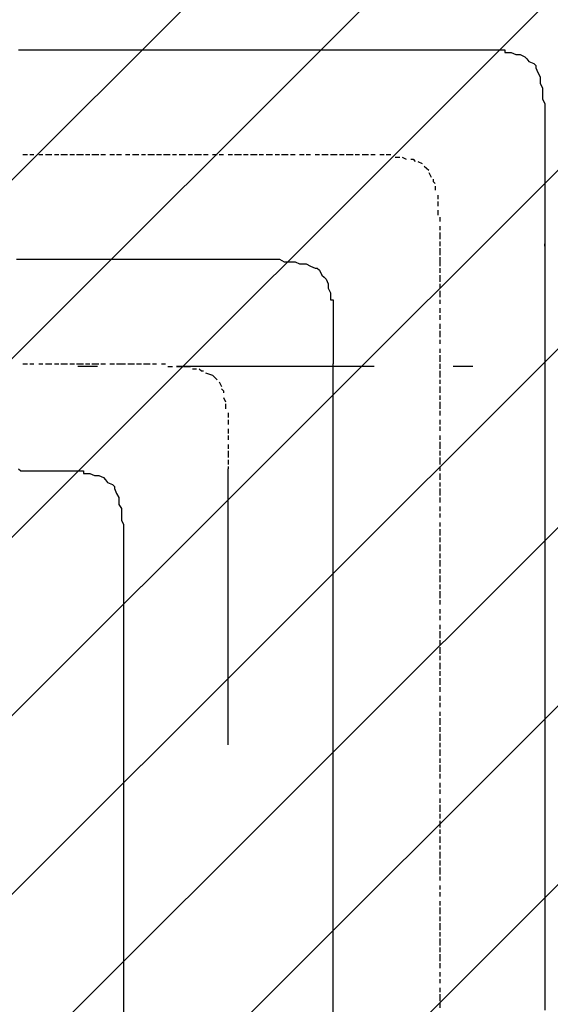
# Model space of a CAD drawing. Extents: x 997 to 109698, y 921 to 94021.
# Tile 478 of 656: x 31814 to 32821, y 42018 to 43889. Entities that reach past the tile are written whole.
import ezdxf

# ---------------------------------------------------------------- set-up
doc = ezdxf.new("R2010")
doc.units = 0
doc.header["$MEASUREMENT"] = 0
doc.layers.add('12', color=7, linetype='CONTINUOUS')
doc.layers.add('28', color=7, linetype='CONTINUOUS')

msp = doc.modelspace()

# ---------------------------------------------------------------- linework, layer by layer
at = {"layer": '12', "color": 5}
for p, q in [((31811.630503, 43831.563401), (31819.630503, 43831.563401)), ((31819.630503, 43831.563401), (31828.630503, 43831.563401)), ((31828.630503, 43831.563401), (31840.630503, 43831.563401)), ((31840.630503, 43831.563401), (31849.630503, 43831.563401)), ((31849.630503, 43831.563401), (31862.630503, 43831.563401)), ((31862.630503, 43831.563401), (31870.630503, 43831.563401)), ((31870.630503, 43831.563401), (31879.630503, 43831.563401)), ((31879.630503, 43831.563401), (31891.630503, 43831.563401)), ((31891.630503, 43831.563401), (31900.630503, 43831.563401)), ((31900.630503, 43831.563401), (31908.630503, 43831.563401)), ((31908.630503, 43831.563401), (31921.630503, 43831.563401)), ((31921.630503, 43831.563401), (31929.630503, 43831.563401)), ((31929.630503, 43831.563401), (31938.630503, 43831.563401)), ((31938.630503, 43831.563401), (31950.630503, 43831.563401)), ((31950.630503, 43831.563401), (31959.630503, 43831.563401)), ((31959.630503, 43831.563401), (31972.630503, 43831.563401)), ((31972.630503, 43831.563401), (31980.630503, 43831.563401)), ((31980.630503, 43831.563401), (31989.630503, 43831.563401)), ((31989.630503, 43831.563401), (32001.630503, 43831.563401)), ((32001.630503, 43831.563401), (32010.630503, 43831.563401)), ((32010.630503, 43831.563401), (32018.630503, 43831.563401)), ((32018.630503, 43831.563401), (32031.630503, 43831.563401)), ((32031.630503, 43831.563401), (32039.630503, 43831.563401)), ((32039.630503, 43831.563401), (32048.630503, 43831.563401)), ((32048.630503, 43831.563401), (32061.630503, 43831.563401)), ((32061.630503, 43831.563401), (32069.630503, 43831.563401)), ((32069.630503, 43831.563401), (32082.630503, 43831.563401)), ((32082.630503, 43831.563401), (32090.630503, 43831.563401)), ((32090.630503, 43831.563401), (32099.630503, 43831.563401)), ((32099.630503, 43831.563401), (32111.630503, 43831.563401)), ((32111.630503, 43831.563401), (32120.630503, 43831.563401)), ((32120.630503, 43831.563401), (32128.630503, 43831.563401)), ((32128.630503, 43831.563401), (32141.630503, 43831.563401)), ((32141.630503, 43831.563401), (32149.630503, 43831.563401)), ((32149.630503, 43831.563401), (32158.630503, 43831.563401)), ((32158.630503, 43831.563401), (32171.630503, 43831.563401)), ((32171.630503, 43831.563401), (32179.630503, 43831.563401)), ((32179.630503, 43831.563401), (32192.630503, 43831.563401)), ((32192.630503, 43831.563401), (32200.630503, 43831.563401)), ((32200.630503, 43831.563401), (32209.630503, 43831.563401)), ((32209.630503, 43831.563401), (32221.630503, 43831.563401)), ((32221.630503, 43831.563401), (32230.630503, 43831.563401)), ((32230.630503, 43831.563401), (32238.630503, 43831.563401)), ((32238.630503, 43831.563401), (32251.630503, 43831.563401)), ((32251.630503, 43831.563401), (32260.630503, 43831.563401)), ((32260.630503, 43831.563401), (32268.630503, 43831.563401)), ((32268.630503, 43831.563401), (32281.630503, 43831.563401)), ((32281.630503, 43831.563401), (32289.630503, 43831.563401)), ((32289.630503, 43831.563401), (32302.630503, 43831.563401)), ((32302.630503, 43831.563401), (32310.630503, 43831.563401)), ((32310.630503, 43831.563401), (32319.630503, 43831.563401)), ((32319.630503, 43831.563401), (32331.630503, 43831.563401)), ((32331.630503, 43831.563401), (32340.630503, 43831.563401)), ((32340.630503, 43831.563401), (32348.630503, 43831.563401)), ((32348.630503, 43831.563401), (32361.630503, 43831.563401)), ((32361.630503, 43831.563401), (32370.630503, 43831.563401)), ((32370.630503, 43831.563401), (32378.630503, 43831.563401)), ((32378.630503, 43831.563401), (32391.630503, 43831.563401)), ((32391.630503, 43831.563401), (32399.630503, 43831.563401)), ((32399.630503, 43831.563401), (32408.630503, 43831.563401)), ((32408.630503, 43831.563401), (32420.630503, 43831.563401)), ((32420.630503, 43831.563401), (32429.630503, 43831.563401)), ((32429.630503, 43831.563401), (32442.630503, 43831.563401)), ((32442.630503, 43831.563401), (32450.630503, 43831.563401)), ((32450.630503, 43831.563401), (32458.630503, 43831.563401)), ((32458.630503, 43831.563401), (32471.630503, 43831.563401)), ((32471.630503, 43831.563401), (32480.630503, 43831.563401)), ((32480.630503, 43831.563401), (32488.630503, 43831.563401)), ((32488.630503, 43831.563401), (32501.630503, 43831.563401)), ((32501.630503, 43831.563401), (32509.630503, 43831.563401)), ((32509.630503, 43831.563401), (32518.630503, 43831.563401)), ((32518.630503, 43831.563401), (32530.630503, 43831.563401)), ((32530.630503, 43831.563401), (32539.630503, 43831.563401)), ((32539.630503, 43831.563401), (32552.630503, 43831.563401)), ((32552.630503, 43831.563401), (32560.630503, 43831.563401)), ((32560.630503, 43831.563401), (32569.630503, 43831.563401)), ((32569.630503, 43831.563401), (32581.630503, 43831.563401)), ((32581.630503, 43831.563401), (32590.630503, 43831.563401)), ((32590.630503, 43831.563401), (32598.630503, 43831.563401)), ((32598.630503, 43831.563401), (32611.630503, 43831.563401)), ((32611.630503, 43831.563401), (32615.630503, 43831.563401)), ((32615.630503, 43831.563401), (32624.630503, 43831.563401)), ((32624.630503, 43831.563401), (32636.630503, 43831.563401)), ((32636.630503, 43831.563401), (32645.630503, 43831.563401)), ((32645.630503, 43831.563401), (32653.630503, 43831.563401)), ((32653.630503, 43831.563401), (32666.630503, 43831.563401)), ((32666.630503, 43831.563401), (32674.630503, 43831.563401)), ((32674.630503, 43831.563401), (32683.630503, 43831.563401)), ((32683.630503, 43831.563401), (32696.630503, 43831.563401)), ((32696.630503, 43831.563401), (32704.630503, 43831.563401)), ((32704.630503, 43831.563401), (32717.630503, 43831.563401)), ((32717.630503, 43831.563401), (32725.630503, 43831.563401)), ((32734.630503, 43826.563401), (32746.630503, 43826.563401)), ((32746.630503, 43826.563401), (32755.630503, 43822.563401)), ((32755.630503, 43822.563401), (32763.630503, 43822.563401)), ((32763.630503, 43822.563401), (32772.630503, 43818.563401)), ((32780.630503, 43809.563401), (32789.630503, 43805.563401)), ((32793.630503, 43797.563401), (32797.630503, 43788.563401)), ((32801.630503, 43776.563401), (32801.630503, 43767.563401)), ((32801.630503, 43767.563401), (32806.630503, 43759.563401)), ((32806.630503, 43759.563401), (32806.630503, 43746.563401)), ((32806.630503, 43746.563401), (32806.630503, 43737.563401)), ((32806.630503, 43737.563401), (32810.630503, 43729.563401)), ((32810.630503, 43729.563401), (32810.630503, 43716.563401)), ((32810.630503, 43716.563401), (32810.630503, 43708.563401)), ((32810.630503, 43708.563401), (32810.630503, 43699.563401)), ((32810.630503, 43699.563401), (32810.630503, 43687.563401)), ((32810.630503, 43687.563401), (32810.630503, 43678.563401)), ((32810.630503, 43678.563401), (32810.630503, 43670.563401)), ((32810.630503, 43670.563401), (32810.630503, 43657.563401)), ((32810.630503, 43657.563401), (32810.630503, 43649.563401)), ((32810.630503, 43649.563401), (32810.630503, 43636.563401)), ((32810.630503, 43636.563401), (32810.630503, 43632.563401)), ((32810.630503, 43632.563401), (32810.630503, 43623.563401)), ((32810.630503, 43623.563401), (32810.630503, 43615.563401)), ((32810.630503, 43615.563401), (32810.630503, 43602.563401)), ((32810.630503, 43602.563401), (32810.630503, 43594.563401)), ((32810.630503, 43594.563401), (32810.630503, 43585.563401)), ((32810.630503, 43585.563401), (32810.630503, 43572.563401)), ((32810.630503, 43572.563401), (32810.630503, 43564.563401)), ((32810.630503, 43564.563401), (32810.630503, 43555.563401)), ((32810.630503, 43555.563401), (32810.630503, 43543.563401)), ((32810.630503, 43543.563401), (32810.630503, 43534.563401)), ((32810.630503, 43534.563401), (32810.630503, 43526.563401)), ((32810.630503, 43526.563401), (32810.630503, 43513.563401)), ((32810.630503, 43513.563401), (32810.630503, 43505.563401)), ((32810.630503, 43505.563401), (32810.630503, 43496.563401)), ((32810.630503, 43496.563401), (32810.630503, 43484.563401)), ((32810.630503, 43484.563401), (32810.630503, 43475.563401)), ((32810.630503, 43475.563401), (32810.630503, 43462.563401)), ((32810.630503, 43458.563401), (32810.630503, 43445.563401)), ((31807.630503, 43433.563401), (31815.630503, 43433.563401)), ((31815.630503, 43433.563401), (31823.630503, 43433.563401)), ((31823.630503, 43433.563401), (31836.630503, 43433.563401)), ((31836.630503, 43433.563401), (31845.630503, 43433.563401)), ((31845.630503, 43433.563401), (31853.630503, 43433.563401)), ((31853.630503, 43433.563401), (31866.630503, 43433.563401)), ((31866.630503, 43433.563401), (31874.630503, 43433.563401)), ((31874.630503, 43433.563401), (31883.630503, 43433.563401)), ((31883.630503, 43433.563401), (31895.630503, 43433.563401)), ((31895.630503, 43433.563401), (31904.630503, 43433.563401)), ((31904.630503, 43433.563401), (31917.630503, 43433.563401)), ((31917.630503, 43433.563401), (31925.630503, 43433.563401)), ((31925.630503, 43433.563401), (31934.630503, 43433.563401)), ((31934.630503, 43433.563401), (31946.630503, 43433.563401)), ((31946.630503, 43433.563401), (31955.630503, 43433.563401)), ((31955.630503, 43433.563401), (31963.630503, 43433.563401)), ((31963.630503, 43433.563401), (31976.630503, 43433.563401)), ((31976.630503, 43433.563401), (31984.630503, 43433.563401)), ((31984.630503, 43433.563401), (31993.630503, 43433.563401)), ((31993.630503, 43433.563401), (32006.630503, 43433.563401)), ((32006.630503, 43433.563401), (32014.630503, 43433.563401)), ((32014.630503, 43433.563401), (32027.630503, 43433.563401)), ((32027.630503, 43433.563401), (32035.630503, 43433.563401)), ((32035.630503, 43433.563401), (32044.630503, 43433.563401)), ((32044.630503, 43433.563401), (32056.630503, 43433.563401)), ((32056.630503, 43433.563401), (32065.630503, 43433.563401)), ((32065.630503, 43433.563401), (32073.630503, 43433.563401)), ((32073.630503, 43433.563401), (32086.630503, 43433.563401)), ((32086.630503, 43433.563401), (32094.630503, 43433.563401)), ((32094.630503, 43433.563401), (32103.630503, 43433.563401)), ((32103.630503, 43433.563401), (32116.630503, 43433.563401)), ((32116.630503, 43433.563401), (32124.630503, 43433.563401)), ((32124.630503, 43433.563401), (32137.630503, 43433.563401)), ((32137.630503, 43433.563401), (32145.630503, 43433.563401)), ((32145.630503, 43433.563401), (32154.630503, 43433.563401)), ((32154.630503, 43433.563401), (32166.630503, 43433.563401)), ((32166.630503, 43433.563401), (32175.630503, 43433.563401)), ((32175.630503, 43433.563401), (32183.630503, 43433.563401)), ((32183.630503, 43433.563401), (32196.630503, 43433.563401)), ((32196.630503, 43433.563401), (32204.630503, 43433.563401)), ((32204.630503, 43433.563401), (32209.630503, 43433.563401)), ((32209.630503, 43433.563401), (32213.630503, 43433.563401)), ((32213.630503, 43433.563401), (32226.630503, 43433.563401)), ((32226.630503, 43433.563401), (32234.630503, 43433.563401)), ((32234.630503, 43433.563401), (32247.630503, 43433.563401)), ((32247.630503, 43433.563401), (32255.630503, 43433.563401)), ((32255.630503, 43433.563401), (32264.630503, 43433.563401)), ((32264.630503, 43433.563401), (32276.630503, 43433.563401)), ((32276.630503, 43433.563401), (32285.630503, 43433.563401)), ((32285.630503, 43433.563401), (32293.630503, 43433.563401)), ((32293.630503, 43433.563401), (32306.630503, 43433.563401)), ((32306.630503, 43433.563401), (32315.630503, 43428.563401)), ((32810.630503, 43445.563401), (32810.630503, 43437.563401)), ((32810.630503, 43437.563401), (32810.630503, 43428.563401)), ((32315.630503, 43428.563401), (32323.630503, 43428.563401)), ((32323.630503, 43428.563401), (32336.630503, 43428.563401)), ((32336.630503, 43428.563401), (32344.630503, 43424.563401)), ((32344.630503, 43424.563401), (32353.630503, 43424.563401)), ((32365.630503, 43420.563401), (32374.630503, 43416.563401)), ((32810.630503, 43428.563401), (32810.630503, 43416.563401)), ((32810.630503, 43416.563401), (32810.630503, 43407.563401)), ((32382.630503, 43412.563401), (32387.630503, 43403.563401)), ((32395.630503, 43395.563401), (32399.630503, 43386.563401)), ((32810.630503, 43407.563401), (32810.630503, 43399.563401)), ((32810.630503, 43399.563401), (32810.630503, 43386.563401)), ((32399.630503, 43386.563401), (32399.630503, 43378.563401)), ((32399.630503, 43378.563401), (32403.630503, 43369.563401)), ((32810.630503, 43386.563401), (32810.630503, 43378.563401)), ((32810.630503, 43378.563401), (32810.630503, 43369.563401)), ((32403.630503, 43369.563401), (32403.630503, 43356.563401)), ((32810.630503, 43369.563401), (32810.630503, 43356.563401)), ((32408.630503, 43348.563401), (32408.630503, 43340.563401)), ((32408.630503, 43340.563401), (32408.630503, 43327.563401)), ((32810.630503, 43356.563401), (32810.630503, 43348.563401)), ((32810.630503, 43348.563401), (32810.630503, 43335.563401)), ((32408.630503, 43327.563401), (32408.630503, 43318.563401)), ((32810.630503, 43335.563401), (32810.630503, 43327.563401)), ((32810.630503, 43327.563401), (32810.630503, 43318.563401)), ((32408.630503, 43318.563401), (32408.630503, 43306.563401)), ((32408.630503, 43306.563401), (32408.630503, 43297.563401)), ((32810.630503, 43318.563401), (32810.630503, 43306.563401)), ((32810.630503, 43306.563401), (32810.630503, 43297.563401)), ((32408.630503, 43297.563401), (32408.630503, 43289.563401)), ((32408.630503, 43289.563401), (32408.630503, 43276.563401)), ((32810.630503, 43297.563401), (32810.630503, 43289.563401)), ((32810.630503, 43289.563401), (32810.630503, 43276.563401)), ((32408.630503, 43276.563401), (32408.630503, 43268.563401)), ((32408.630503, 43268.563401), (32408.630503, 43259.563401)), ((32810.630503, 43276.563401), (32810.630503, 43268.563401)), ((32810.630503, 43268.563401), (32810.630503, 43259.563401)), ((32408.630503, 43259.563401), (32408.630503, 43246.563401)), ((32408.630503, 43246.563401), (32408.630503, 43238.563401)), ((32810.630503, 43259.563401), (32810.630503, 43246.563401)), ((32810.630503, 43246.563401), (32810.630503, 43238.563401)), ((32408.630503, 43238.563401), (32408.630503, 43234.563401)), ((32408.630503, 42459.563401), (32408.630503, 43234.563401)), ((32810.630503, 43238.563401), (32810.630503, 43225.563401)), ((32810.630503, 43225.563401), (32810.630503, 43217.563401)), ((32810.630503, 43217.563401), (32810.630503, 43208.563401)), ((32810.630503, 43208.563401), (32810.630503, 43196.563401)), ((32810.630503, 43196.563401), (32810.630503, 43187.563401)), ((32810.630503, 43187.563401), (32810.630503, 43179.563401)), ((32810.630503, 43179.563401), (32810.630503, 43166.563401)), ((32810.630503, 43166.563401), (32810.630503, 43158.563401)), ((32810.630503, 43158.563401), (32810.630503, 43149.563401)), ((32810.630503, 43149.563401), (32810.630503, 43136.563401)), ((32810.630503, 43136.563401), (32810.630503, 43128.563401)), ((32810.630503, 43128.563401), (32810.630503, 43119.563401)), ((32810.630503, 43119.563401), (32810.630503, 43107.563401)), ((32810.630503, 43107.563401), (32810.630503, 43098.563401)), ((32810.630503, 43098.563401), (32810.630503, 43086.563401)), ((32810.630503, 43086.563401), (32810.630503, 43077.563401)), ((32810.630503, 43077.563401), (32810.630503, 43069.563401)), ((32810.630503, 43069.563401), (32810.630503, 43056.563401)), ((32810.630503, 43056.563401), (32810.630503, 43047.563401)), ((32810.630503, 43047.563401), (32810.630503, 43039.563401)), ((31811.630503, 43035.563401), (31815.630503, 43031.563401)), ((31815.630503, 43031.563401), (31823.630503, 43031.563401)), ((31823.630503, 43031.563401), (31836.630503, 43031.563401)), ((31836.630503, 43031.563401), (31845.630503, 43031.563401)), ((31845.630503, 43031.563401), (31853.630503, 43031.563401)), ((31853.630503, 43031.563401), (31866.630503, 43031.563401)), ((31866.630503, 43031.563401), (31874.630503, 43031.563401)), ((31874.630503, 43031.563401), (31883.630503, 43031.563401)), ((31883.630503, 43031.563401), (31895.630503, 43031.563401)), ((31895.630503, 43031.563401), (31904.630503, 43031.563401)), ((31904.630503, 43031.563401), (31917.630503, 43031.563401)), ((31917.630503, 43031.563401), (31925.630503, 43031.563401)), ((31934.630503, 43026.563401), (31946.630503, 43026.563401)), ((31946.630503, 43026.563401), (31955.630503, 43022.563401)), ((31955.630503, 43022.563401), (31963.630503, 43022.563401)), ((31963.630503, 43022.563401), (31972.630503, 43018.563401)), ((32810.630503, 43039.563401), (32810.630503, 43026.563401)), ((32810.630503, 43026.563401), (32810.630503, 43018.563401)), ((31980.630503, 43009.563401), (31989.630503, 43005.563401)), ((32810.630503, 43018.563401), (32810.630503, 43009.563401)), ((32810.630503, 43009.563401), (32810.630503, 42997.563401)), ((31993.630503, 42997.563401), (31997.630503, 42988.563401)), ((32810.630503, 42997.563401), (32810.630503, 42988.563401)), ((32810.630503, 42988.563401), (32810.630503, 42975.563401)), ((32001.630503, 42975.563401), (32001.630503, 42967.563401)), ((32001.630503, 42967.563401), (32006.630503, 42959.563401)), ((32810.630503, 42975.563401), (32810.630503, 42967.563401)), ((32810.630503, 42967.563401), (32810.630503, 42959.563401)), ((32006.630503, 42959.563401), (32006.630503, 42946.563401)), ((32006.630503, 42946.563401), (32006.630503, 42937.563401)), ((32810.630503, 42959.563401), (32810.630503, 42946.563401)), ((32810.630503, 42946.563401), (32810.630503, 42937.563401)), ((32006.630503, 42937.563401), (32010.630503, 42929.563401)), ((32010.630503, 42929.563401), (32010.630503, 42916.563401)), ((32810.630503, 42937.563401), (32810.630503, 42929.563401)), ((32810.630503, 42929.563401), (32810.630503, 42916.563401)), ((32010.630503, 42916.563401), (32010.630503, 42908.563401)), ((32810.630503, 42916.563401), (32810.630503, 42908.563401)), ((32010.630503, 42908.563401), (32010.630503, 42899.563401)), ((32010.630503, 42899.563401), (32010.630503, 42887.563401)), ((32810.630503, 42908.563401), (32810.630503, 42899.563401)), ((32810.630503, 42899.563401), (32810.630503, 42887.563401)), ((32010.630503, 42887.563401), (32010.630503, 42878.563401)), ((32010.630503, 42878.563401), (32010.630503, 42870.563401)), ((32810.630503, 42887.563401), (32810.630503, 42878.563401)), ((32810.630503, 42878.563401), (32810.630503, 42865.563401)), ((32010.630503, 42870.563401), (32010.630503, 42857.563401)), ((32010.630503, 42857.563401), (32010.630503, 42849.563401)), ((32810.630503, 42865.563401), (32810.630503, 42857.563401)), ((32810.630503, 42857.563401), (32810.630503, 42849.563401)), ((32010.630503, 42849.563401), (32010.630503, 42836.563401)), ((32010.630503, 42836.563401), (32010.630503, 42832.563401)), ((32810.630503, 42849.563401), (32810.630503, 42836.563401)), ((32810.630503, 42836.563401), (32810.630503, 42827.563401)), ((32010.630503, 42832.563401), (32010.630503, 42061.563401)), ((32810.630503, 42827.563401), (32810.630503, 42819.563401)), ((32810.630503, 42819.563401), (32810.630503, 42806.563401)), ((32810.630503, 42806.563401), (32810.630503, 42798.563401)), ((32810.630503, 42798.563401), (32810.630503, 42789.563401)), ((32810.630503, 42789.563401), (32810.630503, 42777.563401)), ((32810.630503, 42777.563401), (32810.630503, 42768.563401)), ((32810.630503, 42768.563401), (32810.630503, 42755.563401)), ((32810.630503, 42755.563401), (32810.630503, 42747.563401)), ((32810.630503, 42747.563401), (32810.630503, 42738.563401)), ((32810.630503, 42738.563401), (32810.630503, 42726.563401)), ((32810.630503, 42726.563401), (32810.630503, 42717.563401)), ((32810.630503, 42717.563401), (32810.630503, 42709.563401)), ((32810.630503, 42709.563401), (32810.630503, 42696.563401)), ((32810.630503, 42696.563401), (32810.630503, 42688.563401)), ((32810.630503, 42688.563401), (32810.630503, 42679.563401)), ((32810.630503, 42679.563401), (32810.630503, 42666.563401)), ((32810.630503, 42666.563401), (32810.630503, 42658.563401)), ((32810.630503, 42658.563401), (32810.630503, 42645.563401)), ((32810.630503, 42645.563401), (32810.630503, 42637.563401)), ((32810.630503, 42637.563401), (32810.630503, 42628.563401)), ((32810.630503, 42628.563401), (32810.630503, 42616.563401)), ((32810.630503, 42616.563401), (32810.630503, 42607.563401)), ((32810.630503, 42607.563401), (32810.630503, 42599.563401)), ((32810.630503, 42599.563401), (32810.630503, 42586.563401)), ((32810.630503, 42586.563401), (32810.630503, 42578.563401)), ((32810.630503, 42578.563401), (32810.630503, 42569.563401)), ((32810.630503, 42569.563401), (32810.630503, 42556.563401)), ((32810.630503, 42556.563401), (32810.630503, 42548.563401)), ((32810.630503, 42548.563401), (32810.630503, 42539.563401)), ((32810.630503, 42539.563401), (32810.630503, 42527.563401)), ((32810.630503, 42527.563401), (32810.630503, 42518.563401)), ((32810.630503, 42518.563401), (32810.630503, 42506.563401)), ((32810.630503, 42506.563401), (32810.630503, 42497.563401)), ((32810.630503, 42497.563401), (32810.630503, 42489.563401)), ((32810.630503, 42489.563401), (32810.630503, 42476.563401)), ((32810.630503, 42476.563401), (32810.630503, 42467.563401)), ((32810.630503, 42467.563401), (32810.630503, 42459.563401)), ((32408.630503, 41460.563401), (32408.630503, 42459.563401)), ((32810.630503, 42459.563401), (32810.630503, 42446.563401)), ((32810.630503, 42446.563401), (32810.630503, 42438.563401)), ((32810.630503, 42438.563401), (32810.630503, 42429.563401)), ((32810.630503, 42429.563401), (32810.630503, 42417.563401)), ((32810.630503, 42417.563401), (32810.630503, 42408.563401)), ((32810.630503, 42408.563401), (32810.630503, 42396.563401)), ((32810.630503, 42396.563401), (32810.630503, 42387.563401)), ((32810.630503, 42387.563401), (32810.630503, 42379.563401)), ((32810.630503, 42379.563401), (32810.630503, 42366.563401)), ((32810.630503, 42366.563401), (32810.630503, 42357.563401)), ((32810.630503, 42357.563401), (32810.630503, 42349.563401)), ((32810.630503, 42349.563401), (32810.630503, 42336.563401)), ((32810.630503, 42336.563401), (32810.630503, 42328.563401)), ((32810.630503, 42328.563401), (32810.630503, 42319.563401)), ((32810.630503, 42319.563401), (32810.630503, 42307.563401)), ((32810.630503, 42307.563401), (32810.630503, 42298.563401)), ((32810.630503, 42298.563401), (32810.630503, 42285.563401)), ((32810.630503, 42285.563401), (32810.630503, 42277.563401)), ((32810.630503, 42277.563401), (32810.630503, 42269.563401)), ((32810.630503, 42269.563401), (32810.630503, 42256.563401)), ((32810.630503, 42256.563401), (32810.630503, 42247.563401)), ((32810.630503, 42247.563401), (32810.630503, 42239.563401)), ((32810.630503, 42239.563401), (32810.630503, 42226.563401)), ((32810.630503, 42226.563401), (32810.630503, 42218.563401)), ((32810.630503, 42218.563401), (32810.630503, 42209.563401)), ((32810.630503, 42209.563401), (32810.630503, 42197.563401)), ((32810.630503, 42197.563401), (32810.630503, 42188.563401)), ((32810.630503, 42188.563401), (32810.630503, 42175.563401)), ((32810.630503, 42175.563401), (32810.630503, 42167.563401)), ((32810.630503, 42167.563401), (32810.630503, 42158.563401)), ((32810.630503, 42158.563401), (32810.630503, 42146.563401)), ((32810.630503, 42146.563401), (32810.630503, 42137.563401)), ((32810.630503, 42137.563401), (32810.630503, 42129.563401)), ((32810.630503, 42129.563401), (32810.630503, 42116.563401)), ((32810.630503, 42116.563401), (32810.630503, 42108.563401)), ((32810.630503, 42108.563401), (32810.630503, 42099.563401)), ((32810.630503, 42099.563401), (32810.630503, 42086.563401)), ((32810.630503, 42086.563401), (32810.630503, 42078.563401)), ((32810.630503, 42078.563401), (32810.630503, 42065.563401)), ((32010.630503, 42061.563401), (32010.630503, 41062.563401)), ((32810.630503, 42065.563401), (32810.630503, 42057.563401)), ((32810.630503, 42057.563401), (32810.630503, 42048.563401)), ((32810.630503, 42048.563401), (32810.630503, 42036.563401)), ((32810.630503, 42036.563401), (32810.630503, 42027.563401)), ((32810.630503, 42027.563401), (32810.630503, 42019.563401)), ((32810.630503, 42019.563401), (32810.630503, 42006.563401))]:
    msp.add_line(p, q, dxfattribs=at)
at = {"layer": '12', "color": 1}
for p, q in [((31819.630503, 43632.563401), (31828.630503, 43632.563401)), ((31832.630503, 43632.563401), (31840.630503, 43632.563401)), ((31849.630503, 43632.563401), (31857.630503, 43632.563401)), ((31862.630503, 43632.563401), (31874.630503, 43632.563401)), ((31879.630503, 43632.563401), (31887.630503, 43632.563401)), ((31891.630503, 43632.563401), (31904.630503, 43632.563401)), ((31908.630503, 43632.563401), (31917.630503, 43632.563401)), ((31921.630503, 43632.563401), (31934.630503, 43632.563401)), ((31938.630503, 43632.563401), (31946.630503, 43632.563401)), ((31950.630503, 43632.563401), (31963.630503, 43632.563401)), ((31967.630503, 43632.563401), (31976.630503, 43632.563401)), ((31984.630503, 43632.563401), (31993.630503, 43632.563401)), ((31997.630503, 43632.563401), (32006.630503, 43632.563401)), ((32014.630503, 43632.563401), (32022.630503, 43632.563401)), ((32027.630503, 43632.563401), (32039.630503, 43632.563401)), ((32044.630503, 43632.563401), (32052.630503, 43632.563401)), ((32056.630503, 43632.563401), (32069.630503, 43632.563401)), ((32073.630503, 43632.563401), (32082.630503, 43632.563401)), ((32086.630503, 43632.563401), (32099.630503, 43632.563401)), ((32103.630503, 43632.563401), (32111.630503, 43632.563401)), ((32116.630503, 43632.563401), (32128.630503, 43632.563401)), ((32133.630503, 43632.563401), (32141.630503, 43632.563401)), ((32145.630503, 43632.563401), (32158.630503, 43632.563401)), ((32162.630503, 43632.563401), (32171.630503, 43632.563401)), ((32179.630503, 43632.563401), (32188.630503, 43632.563401)), ((32192.630503, 43632.563401), (32200.630503, 43632.563401)), ((32209.630503, 43632.563401), (32217.630503, 43632.563401)), ((32221.630503, 43632.563401), (32234.630503, 43632.563401)), ((32238.630503, 43632.563401), (32247.630503, 43632.563401)), ((32251.630503, 43632.563401), (32264.630503, 43632.563401)), ((32268.630503, 43632.563401), (32276.630503, 43632.563401)), ((32281.630503, 43632.563401), (32293.630503, 43632.563401)), ((32298.630503, 43632.563401), (32306.630503, 43632.563401)), ((32310.630503, 43632.563401), (32323.630503, 43632.563401)), ((32327.630503, 43632.563401), (32336.630503, 43632.563401)), ((32344.630503, 43632.563401), (32353.630503, 43632.563401)), ((32357.630503, 43632.563401), (32365.630503, 43632.563401)), ((32374.630503, 43632.563401), (32382.630503, 43632.563401)), ((32387.630503, 43632.563401), (32399.630503, 43632.563401)), ((32403.630503, 43632.563401), (32408.630503, 43632.563401)), ((32408.630503, 43632.563401), (32416.630503, 43632.563401)), ((32420.630503, 43632.563401), (32429.630503, 43632.563401)), ((32433.630503, 43632.563401), (32446.630503, 43632.563401)), ((32450.630503, 43632.563401), (32458.630503, 43632.563401)), ((32463.630503, 43632.563401), (32475.630503, 43632.563401)), ((32480.630503, 43632.563401), (32488.630503, 43632.563401)), ((32497.630503, 43632.563401), (32505.630503, 43632.563401)), ((32509.630503, 43632.563401), (32518.630503, 43632.563401)), ((32526.630503, 43627.563401), (32535.630503, 43627.563401)), ((32539.630503, 43627.563401), (32547.630503, 43623.563401)), ((32569.630503, 43619.563401), (32577.630503, 43615.563401)), ((32581.630503, 43610.563401), (32590.630503, 43602.563401)), ((32590.630503, 43598.563401), (32594.630503, 43589.563401)), ((32602.630503, 43572.563401), (32602.630503, 43564.563401)), ((32607.630503, 43555.563401), (32607.630503, 43547.563401)), ((32607.630503, 43543.563401), (32607.630503, 43534.563401)), ((32607.630503, 43526.563401), (32607.630503, 43517.563401)), ((32611.630503, 43513.563401), (32611.630503, 43505.563401)), ((32611.630503, 43496.563401), (32611.630503, 43488.563401)), ((32611.630503, 43484.563401), (32611.630503, 43471.563401)), ((32611.630503, 43467.563401), (32611.630503, 43458.563401)), ((32611.630503, 43454.563401), (32611.630503, 43441.563401)), ((32611.630503, 43437.563401), (32611.630503, 43433.563401)), ((32611.630503, 43433.563401), (32611.630503, 43420.563401)), ((32611.630503, 43416.563401), (32611.630503, 43407.563401)), ((32611.630503, 43403.563401), (32611.630503, 43390.563401)), ((32611.630503, 43386.563401), (32611.630503, 43378.563401)), ((32611.630503, 43373.563401), (32611.630503, 43361.563401)), ((32611.630503, 43356.563401), (32611.630503, 43348.563401)), ((32611.630503, 43340.563401), (32611.630503, 43331.563401)), ((32611.630503, 43327.563401), (32611.630503, 43318.563401)), ((32611.630503, 43310.563401), (32611.630503, 43301.563401)), ((32611.630503, 43297.563401), (32611.630503, 43285.563401)), ((32611.630503, 43280.563401), (32611.630503, 43272.563401)), ((32611.630503, 43263.563401), (32611.630503, 43255.563401)), ((32611.630503, 43251.563401), (32611.630503, 43238.563401)), ((31819.630503, 43234.563401), (31828.630503, 43234.563401)), ((31832.630503, 43234.563401), (31840.630503, 43234.563401)), ((31849.630503, 43234.563401), (31857.630503, 43234.563401)), ((31862.630503, 43234.563401), (31874.630503, 43234.563401)), ((31879.630503, 43234.563401), (31887.630503, 43234.563401)), ((31891.630503, 43234.563401), (31904.630503, 43234.563401)), ((31908.630503, 43234.563401), (31917.630503, 43234.563401)), ((31921.630503, 43234.563401), (31934.630503, 43234.563401)), ((31938.630503, 43234.563401), (31946.630503, 43234.563401)), ((31950.630503, 43234.563401), (31963.630503, 43234.563401)), ((31967.630503, 43234.563401), (31976.630503, 43234.563401)), ((31984.630503, 43234.563401), (31993.630503, 43234.563401)), ((31997.630503, 43234.563401), (32010.630503, 43234.563401)), ((32010.630503, 43234.563401), (32014.630503, 43234.563401)), ((32018.630503, 43234.563401), (32031.630503, 43234.563401)), ((32035.630503, 43234.563401), (32044.630503, 43234.563401)), ((32048.630503, 43234.563401), (32061.630503, 43234.563401)), ((32065.630503, 43234.563401), (32073.630503, 43234.563401)), ((32082.630503, 43234.563401), (32090.630503, 43234.563401)), ((32094.630503, 43229.563401), (32103.630503, 43229.563401)), ((32111.630503, 43229.563401), (32120.630503, 43229.563401)), ((32124.630503, 43229.563401), (32137.630503, 43229.563401)), ((32611.630503, 43234.563401), (32611.630503, 43225.563401)), ((32141.630503, 43225.563401), (32149.630503, 43225.563401)), ((32166.630503, 43217.563401), (32179.630503, 43213.563401)), ((32179.630503, 43213.563401), (32188.630503, 43204.563401)), ((32611.630503, 43221.563401), (32611.630503, 43208.563401)), ((32192.630503, 43200.563401), (32196.630503, 43191.563401)), ((32611.630503, 43204.563401), (32611.630503, 43196.563401)), ((32611.630503, 43191.563401), (32611.630503, 43179.563401)), ((32611.630503, 43174.563401), (32611.630503, 43166.563401)), ((32200.630503, 43170.563401), (32204.630503, 43162.563401)), ((32204.630503, 43158.563401), (32204.630503, 43149.563401)), ((32611.630503, 43162.563401), (32611.630503, 43149.563401)), ((32209.630503, 43141.563401), (32209.630503, 43132.563401)), ((32611.630503, 43145.563401), (32611.630503, 43136.563401)), ((32209.630503, 43128.563401), (32209.630503, 43119.563401)), ((32611.630503, 43128.563401), (32611.630503, 43119.563401)), ((32611.630503, 43115.563401), (32611.630503, 43107.563401)), ((32209.630503, 43111.563401), (32209.630503, 43102.563401)), ((32209.630503, 43098.563401), (32209.630503, 43090.563401)), ((32611.630503, 43098.563401), (32611.630503, 43090.563401)), ((32209.630503, 43081.563401), (32209.630503, 43073.563401)), ((32611.630503, 43086.563401), (32611.630503, 43073.563401)), ((32209.630503, 43069.563401), (32209.630503, 43056.563401)), ((32611.630503, 43069.563401), (32611.630503, 43060.563401)), ((32209.630503, 43052.563401), (32209.630503, 43043.563401)), ((32611.630503, 43056.563401), (32611.630503, 43043.563401)), ((32209.630503, 43039.563401), (32209.630503, 43035.563401)), ((32209.630503, 42510.563401), (32209.630503, 43035.563401)), ((32611.630503, 43039.563401), (32611.630503, 43031.563401)), ((32611.630503, 43026.563401), (32611.630503, 43014.563401)), ((32611.630503, 43009.563401), (32611.630503, 43001.563401)), ((32611.630503, 42997.563401), (32611.630503, 42984.563401)), ((32611.630503, 42980.563401), (32611.630503, 42971.563401)), ((32611.630503, 42963.563401), (32611.630503, 42954.563401)), ((32611.630503, 42950.563401), (32611.630503, 42942.563401)), ((32611.630503, 42933.563401), (32611.630503, 42925.563401)), ((32611.630503, 42920.563401), (32611.630503, 42908.563401)), ((32611.630503, 42904.563401), (32611.630503, 42895.563401)), ((32611.630503, 42891.563401), (32611.630503, 42878.563401)), ((32611.630503, 42874.563401), (32611.630503, 42865.563401)), ((32611.630503, 42861.563401), (32611.630503, 42849.563401)), ((32611.630503, 42844.563401), (32611.630503, 42836.563401)), ((32611.630503, 42832.563401), (32611.630503, 42819.563401)), ((32611.630503, 42815.563401), (32611.630503, 42806.563401)), ((32611.630503, 42802.563401), (32611.630503, 42789.563401)), ((32611.630503, 42785.563401), (32611.630503, 42777.563401)), ((32611.630503, 42768.563401), (32611.630503, 42760.563401)), ((32611.630503, 42755.563401), (32611.630503, 42747.563401)), ((32611.630503, 42738.563401), (32611.630503, 42730.563401)), ((32611.630503, 42726.563401), (32611.630503, 42713.563401)), ((32611.630503, 42709.563401), (32611.630503, 42700.563401)), ((32611.630503, 42696.563401), (32611.630503, 42683.563401)), ((32611.630503, 42679.563401), (32611.630503, 42671.563401)), ((32611.630503, 42666.563401), (32611.630503, 42654.563401)), ((32611.630503, 42650.563401), (32611.630503, 42641.563401)), ((32611.630503, 42637.563401), (32611.630503, 42624.563401)), ((32611.630503, 42620.563401), (32611.630503, 42611.563401)), ((32611.630503, 42603.563401), (32611.630503, 42594.563401)), ((32611.630503, 42590.563401), (32611.630503, 42582.563401)), ((32611.630503, 42573.563401), (32611.630503, 42565.563401)), ((32611.630503, 42561.563401), (32611.630503, 42548.563401)), ((32611.630503, 42544.563401), (32611.630503, 42535.563401)), ((32611.630503, 42531.563401), (32611.630503, 42518.563401)), ((32611.630503, 42514.563401), (32611.630503, 42506.563401)), ((32611.630503, 42501.563401), (32611.630503, 42489.563401)), ((32611.630503, 42484.563401), (32611.630503, 42476.563401)), ((32611.630503, 42472.563401), (32611.630503, 42459.563401)), ((32611.630503, 42455.563401), (32611.630503, 42446.563401)), ((32611.630503, 42438.563401), (32611.630503, 42429.563401)), ((32611.630503, 42425.563401), (32611.630503, 42417.563401)), ((32611.630503, 42408.563401), (32611.630503, 42400.563401)), ((32611.630503, 42396.563401), (32611.630503, 42383.563401)), ((32611.630503, 42379.563401), (32611.630503, 42370.563401)), ((32611.630503, 42366.563401), (32611.630503, 42353.563401)), ((32611.630503, 42349.563401), (32611.630503, 42341.563401)), ((32611.630503, 42336.563401), (32611.630503, 42324.563401)), ((32611.630503, 42319.563401), (32611.630503, 42311.563401)), ((32611.630503, 42307.563401), (32611.630503, 42294.563401)), ((32611.630503, 42290.563401), (32611.630503, 42281.563401)), ((32611.630503, 42277.563401), (32611.630503, 42264.563401)), ((32611.630503, 42260.563401), (32611.630503, 42252.563401)), ((32611.630503, 42243.563401), (32611.630503, 42235.563401)), ((32611.630503, 42230.563401), (32611.630503, 42222.563401)), ((32611.630503, 42213.563401), (32611.630503, 42205.563401)), ((32611.630503, 42201.563401), (32611.630503, 42188.563401)), ((32611.630503, 42184.563401), (32611.630503, 42175.563401)), ((32611.630503, 42171.563401), (32611.630503, 42158.563401)), ((32611.630503, 42154.563401), (32611.630503, 42146.563401)), ((32611.630503, 42142.563401), (32611.630503, 42129.563401)), ((32611.630503, 42125.563401), (32611.630503, 42116.563401)), ((32611.630503, 42112.563401), (32611.630503, 42099.563401)), ((32611.630503, 42095.563401), (32611.630503, 42086.563401)), ((32611.630503, 42078.563401), (32611.630503, 42070.563401)), ((32611.630503, 42065.563401), (32611.630503, 42057.563401)), ((32611.630503, 42048.563401), (32611.630503, 42040.563401)), ((32611.630503, 42036.563401), (32611.630503, 42023.563401)), ((32611.630503, 42019.563401), (32611.630503, 42010.563401))]:
    msp.add_line(p, q, dxfattribs=at)
at = {"layer": '12', "color": 5}
for points in [[(32725.630503, 43831.563401), (32734.630503, 43831.563401), (32734.630503, 43826.563401)], [(32772.630503, 43818.563401), (32776.630503, 43814.563401), (32780.630503, 43809.563401)], [(32789.630503, 43805.563401), (32793.630503, 43801.563401), (32793.630503, 43797.563401)], [(32797.630503, 43788.563401), (32801.630503, 43780.563401), (32801.630503, 43776.563401)], [(32353.630503, 43424.563401), (32357.630503, 43424.563401), (32365.630503, 43420.563401)], [(32374.630503, 43416.563401), (32378.630503, 43416.563401), (32382.630503, 43412.563401)], [(32387.630503, 43403.563401), (32391.630503, 43399.563401), (32395.630503, 43395.563401)], [(32403.630503, 43356.563401), (32408.630503, 43356.563401), (32408.630503, 43348.563401)], [(31925.630503, 43031.563401), (31934.630503, 43031.563401), (31934.630503, 43026.563401)], [(31972.630503, 43018.563401), (31976.630503, 43014.563401), (31980.630503, 43009.563401)], [(31989.630503, 43005.563401), (31993.630503, 43001.563401), (31993.630503, 42997.563401)], [(31997.630503, 42988.563401), (32001.630503, 42980.563401), (32001.630503, 42975.563401)]]:
    msp.add_lwpolyline(points, dxfattribs=at)
at = {"layer": '12', "color": 1}
for points in [[(32556.630503, 43623.563401), (32560.630503, 43623.563401), (32564.630503, 43619.563401)], [(32598.630503, 43585.563401), (32598.630503, 43581.563401), (32602.630503, 43577.563401)], [(32154.630503, 43225.563401), (32158.630503, 43221.563401), (32162.630503, 43221.563401)], [(32196.630503, 43187.563401), (32200.630503, 43183.563401), (32200.630503, 43179.563401)]]:
    msp.add_lwpolyline(points, dxfattribs=at)
at = {"layer": '12', "color": 5}
msp.add_lwpolyline([(32810.630503, 43458.563401), (32810.630503, 43462.563401), (32810.630503, 43458.563401)], close=True, dxfattribs=at)
at = {"layer": '28', "color": 2}
for p, q in [((23585.597261, 35370.953237), (36822.636205, 48607.992181)), ((23925.008516, 35370.953237), (36822.636205, 48268.580926)), ((24264.419771, 35370.953237), (36822.636205, 47929.169671)), ((24603.831026, 35370.953237), (36822.636205, 47589.758416)), ((24943.242281, 35370.953237), (36822.636205, 47250.347161)), ((25282.653536, 35370.953237), (36822.636205, 46910.935906)), ((25622.064791, 35370.953237), (36822.636205, 46571.524651)), ((25961.476046, 35370.953237), (36822.636205, 46232.113396))]:
    msp.add_line(p, q, dxfattribs=at)
at = {"layer": '28', "color": 4, "linetype": 'Continuous'}
for p, q in [((31961.630503, 43229.563401), (31924.130503, 43229.563401)), ((32674.130503, 43229.563401), (32636.630503, 43229.563401))]:
    msp.add_line(p, q, dxfattribs=at)
at = {"layer": '28', "color": 4}
msp.add_line((32486.630503, 43229.563401), (32111.630503, 43229.563401), dxfattribs=at)

doc.saveas('drawing.dxf')
